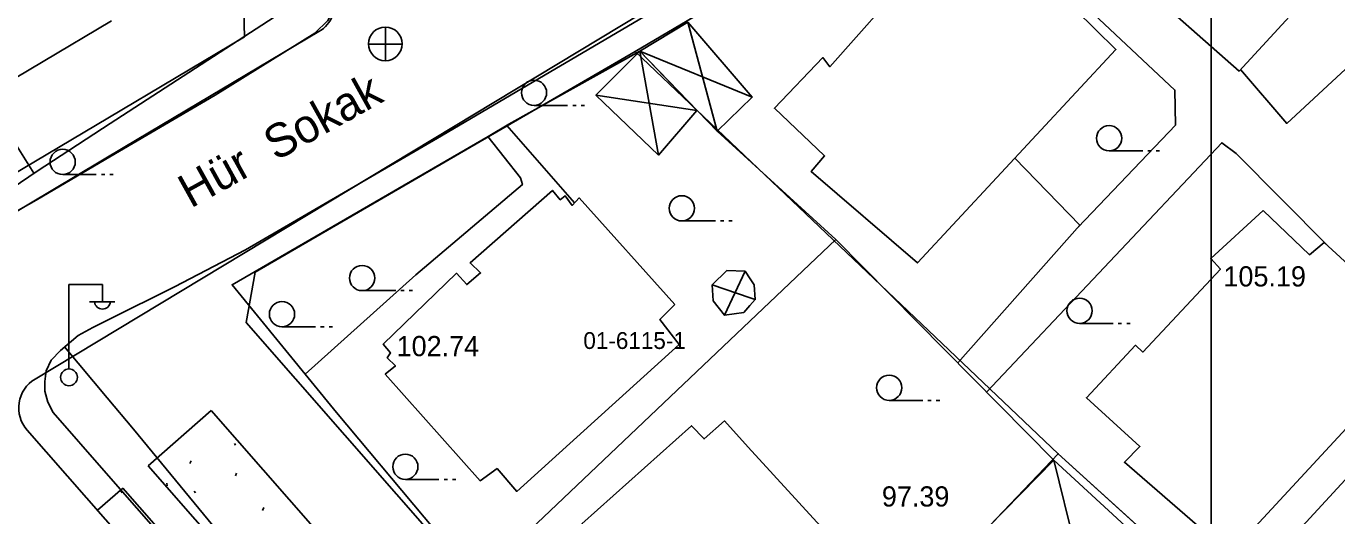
# Model space of a CAD drawing. Extents: x 412225 to 413380, y 4456471 to 4457189.
# Drawn here: x 412772.4 to 412850.3, y 4457045.7 to 4457074.8 of the extents above; entities that cross this region are included whole.
import ezdxf

# ---------------------------------------------------------------- set-up
doc = ezdxf.new("R2010")
doc.units = 0
for name, color, linetype in [('0_HALİHAZIR', 7, 'Continuous'), ('0_KADASTRO', 7, 'Continuous'), ('0_ÖNERİ_LEJAND', 7, 'Continuous'), ('Level 27', 7, 'Continuous'), ('Level 41', 7, 'Continuous'), ('Level 57', 7, 'Continuous'), ('Level 62', 7, 'Continuous')]:
    doc.layers.add(name, color=color, linetype=linetype)

msp = doc.modelspace()

# ---------------------------------------------------------------- linework, layer by layer
at = {"layer": '0_HALİHAZIR'}
for p, q in [((412811.71, 4457074.995), (412813.449, 4457068.51)), ((412793.736, 4457072.7), (412793.736, 4457074.7)), ((412792.716, 4457073.69), (412794.716, 4457073.69)), ((412808.855, 4457073.282), (412815.542, 4457070.542)), ((412809.967, 4457067.099), (412808.855, 4457073.282)), ((412806.247, 4457070.657), (412812.251, 4457069.755)), ((412802.565, 4457070.054), (412804.565, 4457070.054)), ((412804.865, 4457070.054), (412805.065, 4457070.054)), ((412805.365, 4457070.054), (412805.565, 4457070.054)), ((412836.772, 4457067.347), (412838.772, 4457067.347)), ((412839.072, 4457067.347), (412839.272, 4457067.347)), ((412839.572, 4457067.347), (412839.772, 4457067.347)), ((412774.529, 4457065.94), (412776.529, 4457065.94)), ((412776.829, 4457065.94), (412777.029, 4457065.94)), ((412777.33, 4457065.94), (412777.53, 4457065.94)), ((412811.359, 4457063.184), (412813.359, 4457063.184)), ((412813.659, 4457063.184), (412813.859, 4457063.184)), ((412814.159, 4457063.184), (412814.359, 4457063.184)), ((412813.885, 4457057.578), (412815.12, 4457060.204)), ((412774.894, 4457054.412), (412774.894, 4457059.412)), ((412774.894, 4457059.412), (412776.894, 4457059.412)), ((412776.894, 4457058.412), (412776.894, 4457059.412)), ((412813.165, 4457059.394), (412815.412, 4457058.613)), ((412792.339, 4457059.039), (412794.339, 4457059.039)), ((412794.639, 4457059.039), (412794.839, 4457059.039)), ((412795.139, 4457059.039), (412795.339, 4457059.039)), ((412815.412, 4457058.613), (412815.724, 4457058.504)), ((412776.134, 4457058.372), (412777.634, 4457058.372)), ((412835.016, 4457057.095), (412837.016, 4457057.095)), ((412837.316, 4457057.095), (412837.516, 4457057.095)), ((412837.816, 4457057.095), (412838.016, 4457057.095)), ((412787.574, 4457056.892), (412789.574, 4457056.892)), ((412789.874, 4457056.892), (412790.074, 4457056.892)), ((412790.374, 4457056.892), (412790.574, 4457056.892)), ((412823.693, 4457052.519), (412825.693, 4457052.519)), ((412825.993, 4457052.519), (412826.193, 4457052.519)), ((412826.493, 4457052.519), (412826.693, 4457052.519)), ((412837.152, 4457034.055), (412833.479, 4457048.963)), ((412794.912, 4457047.822), (412796.912, 4457047.822)), ((412797.212, 4457047.822), (412797.412, 4457047.822)), ((412797.712, 4457047.822), (412797.912, 4457047.822))]:
    msp.add_line(p, q, dxfattribs=at)
for points in [[(412777.982, 4457122.603), (412780.458, 4457113.045), (412783.765, 4457098.672), (412786.168, 4457088.146), (412788.589, 4457077.51), (412788.676, 4457076.616), (412788.571, 4457076.256), (412777.362, 4457068.972)], [(412784.453, 4457103.811), (412788.569, 4457088.153), (412790.564, 4457080.279), (412791.06, 4457077.915), (412791.062, 4457077.257), (412790.945, 4457076.423), (412790.706, 4457075.827), (412790.291, 4457075.106), (412789.532, 4457074.342), (412783.602, 4457070.662), (412777.339, 4457066.987)], [(412832.769, 4457087.903), (412846.17, 4457095.358), (412860.698, 4457081.619), (412858.343, 4457079.188), (412847.333, 4457068.978), (412844.595, 4457072.186)], [(412777.432, 4457075.069), (412769.287, 4457070.237), (412768.909, 4457070.926), (412768.517, 4457070.655), (412768.099, 4457071.261), (412767.602, 4457070.922), (412763.283, 4457078.603), (412763.821, 4457079.098), (412763.079, 4457080.416), (412774.518, 4457087.434), (412775.34, 4457085.929), (412776.201, 4457086.553), (412777.537, 4457084.158)], [(412821.444, 4457080.49), (412826.522, 4457084.249), (412840.69, 4457070.959)], [(412815.65, 4457079.215), (412811.446, 4457076.724), (412796.817, 4457068.109), (412785.397, 4457061.467), (412781.177, 4457059.267), (412777.227, 4457057.31)], [(412858.343, 4457079.188), (412869.514, 4457067.84), (412856.799, 4457054.292), (412847.795, 4457044.534)], [(412801.076, 4457068.932), (412808.855, 4457073.282)], [(412769.919, 4457070.612), (412772.82, 4457066.014)], [(412834.924, 4457062.804), (412840.72, 4457068.875), (412840.689, 4457070.986)], [(412777.362, 4457068.972), (412773.011, 4457066.144)], [(412799.844, 4457068.206), (412801.076, 4457068.932)], [(412800.949, 4457068.858), (412804.977, 4457064.259)], [(412801.253, 4457039.346), (412790.818, 4457051.794), (412784.608, 4457059.392), (412799.844, 4457068.206)], [(412799.822, 4457068.193), (412801.751, 4457065.741), (412801.876, 4457065.345), (412795.54, 4457059.981), (412788.952, 4457054.078)], [(412815.505, 4457066.66), (412813.464, 4457068.524)], [(412829.485, 4457053.005), (412843.468, 4457067.83), (412844.33, 4457067.192), (412849.743, 4457061.738)], [(412777.339, 4457066.987), (412772.958, 4457064.417), (412769.47, 4457062.459)], [(412820.513, 4457062.085), (412815.505, 4457066.66)], [(412827.772, 4457054.739), (412835.039, 4457062.935), (412831.169, 4457066.919)], [(412773.011, 4457066.144), (412771.52, 4457065.127)], [(412820.513, 4457062.085), (412815.396, 4457057.225)], [(412833.479, 4457048.963), (412820.513, 4457062.085)], [(412815.406, 4457058.154), (412815.038, 4457057.749), (412813.885, 4457057.578), (412813.224, 4457058.441), (412813.165, 4457059.394), (412814.038, 4457060.237), (412815.12, 4457060.204), (412815.425, 4457059.741)], [(412815.425, 4457059.741), (412815.661, 4457059.384), (412815.724, 4457058.504), (412815.406, 4457058.154)], [(412777.227, 4457057.31), (412776.313, 4457056.857), (412775.447, 4457056.379), (412774.39, 4457055.485), (412773.835, 4457054.906), (412773.546, 4457054.264), (412773.477, 4457053.646), (412773.471, 4457053.074), (412773.655, 4457052.407), (412773.963, 4457051.794), (412777.122, 4457048.192)], [(412815.396, 4457057.225), (412799.177, 4457041.822)], [(412774.645, 4457055.701), (412777.174, 4457052.675)], [(412777.174, 4457052.675), (412778.733, 4457050.809), (412788.734, 4457038.676), (412799.869, 4457026.325), (412801.57, 4457024.652)], [(412815.121, 4457033.435), (412814.308, 4457032.651), (412809.954, 4457037.825), (412810.408, 4457038.336), (412809.813, 4457039.074), (412809.119, 4457038.38), (412804.583, 4457043.564), (412805.679, 4457044.711), (412805.412, 4457045.188), (412811.925, 4457051.01), (412812.676, 4457050.227), (412813.889, 4457051.296), (412815.309, 4457049.742)], [(412815.309, 4457049.742), (412823.052, 4457041.277), (412821.786, 4457039.895), (412822.29, 4457039.308), (412816.018, 4457033.449), (412815.54, 4457033.84), (412815.121, 4457033.435)], [(412777.122, 4457048.192), (412782.45, 4457042.115), (412792.269, 4457030.905), (412802.195, 4457019.884), (412812.557, 4457008.353), (412814.802, 4457005.835)]]:
    msp.add_lwpolyline(points, dxfattribs=at)
for points in [[(412846.28, 4457092.282), (412849.267, 4457089.735), (412850.221, 4457090.422), (412856.053, 4457084.632), (412844.504, 4457072.088), (412838.346, 4457077.537), (412839.039, 4457078.308), (412836.115, 4457081.026), (412838.884, 4457084.222), (412839.127, 4457083.973), (412844.005, 4457088.935), (412843.678, 4457089.334)], [(412827.244, 4457081.039), (412830.212, 4457078.274), (412831.12, 4457079.346), (412837.181, 4457073.381), (412825.37, 4457060.685), (412819.047, 4457066.132), (412819.847, 4457067.045), (412816.865, 4457069.884), (412819.735, 4457072.893), (412820.165, 4457072.353), (412825.012, 4457077.827), (412824.415, 4457078.302)], [(412813.449, 4457068.51), (412808.855, 4457073.282), (412811.71, 4457074.995), (412815.542, 4457070.542)], [(412812.251, 4457069.755), (412809.967, 4457067.099), (412806.247, 4457070.657), (412808.855, 4457073.282)], [(412810.942, 4457058.209), (412810.055, 4457057.319), (412811.195, 4457055.846), (412801.539, 4457047.102), (412800.369, 4457048.467), (412799.357, 4457047.741), (412793.712, 4457054.067), (412794.323, 4457054.57), (412793.837, 4457055.046), (412794.023, 4457055.341), (412793.6, 4457055.862), (412797.951, 4457060.077), (412798.56, 4457059.399), (412799.389, 4457060.098), (412798.763, 4457060.692), (412803.654, 4457065), (412804.124, 4457064.439), (412804.416, 4457064.679), (412804.837, 4457064.109), (412805.25, 4457064.55)], [(412845.941, 4457063.797), (412848.687, 4457061.17), (412849.57, 4457061.896), (412855.815, 4457056.169), (412843.973, 4457043.401), (412837.686, 4457048.838), (412838.606, 4457049.772), (412835.417, 4457052.675), (412838.347, 4457055.791), (412838.774, 4457055.388), (412843.395, 4457060.307), (412842.814, 4457060.945)], [(412833.479, 4457048.963), (412842.733, 4457040.442), (412837.152, 4457034.055), (412834.967, 4457035.772), (412829.292, 4457040.845), (412828.644, 4457040.154), (412826.622, 4457041.978)]]:
    msp.add_lwpolyline(points, close=True, dxfattribs=at)
for centre, radius in [((412793.721, 4457073.709), 1), ((412802.565, 4457070.804), 0.75), ((412836.772, 4457068.097), 0.75), ((412774.529, 4457066.69), 0.75), ((412811.359, 4457063.934), 0.75), ((412792.339, 4457059.789), 0.75), ((412835.016, 4457057.845), 0.75), ((412787.574, 4457057.642), 0.75), ((412774.904, 4457053.888), 0.5), ((412823.693, 4457053.269), 0.75), ((412794.912, 4457048.572), 0.75)]:
    msp.add_circle(centre, radius, dxfattribs=at)
msp.add_arc((412776.894, 4457058.416), 0.474, 184.83843, 355.14641, dxfattribs=at)
at = {"layer": '0_KADASTRO'}
for points in [[(412740.943, 4457093.06), (412760.746, 4457102.966), (412779.657, 4457112.406), (412787.402, 4457077.706), (412785.283, 4457076.38), (412785.337, 4457074.13), (412777.213, 4457069.301), (412768.486, 4457064.113), (412768.025, 4457063.839), (412764.969, 4457064.293)], [(412785.434, 4457057.142), (412785.969, 4457060.136), (412808.59, 4457073.246), (412833.743, 4457049.344), (412812.134, 4457026.701)]]:
    msp.add_lwpolyline(points, close=True, dxfattribs=at)
for points in [[(412842.84, 4457041.099), (412833.743, 4457049.344), (412808.59, 4457073.246), (412842.84, 4457093.463)], [(412842.84, 4457039.397), (412821.069, 4457016.66), (412812.134, 4457026.701), (412833.743, 4457049.344), (412842.84, 4457041.099)]]:
    msp.add_lwpolyline(points, dxfattribs=at)
at = {"layer": '0_ÖNERİ_LEJAND'}
msp.add_lwpolyline([(412842.84, 4457151.85), (413293.288, 4457151.85), (413293.288, 4456971.728), (412842.84, 4456971.728)], close=True, dxfattribs=at)
at = {"layer": 'Level 27'}
for points in [[(412764.059, 4457175.295), (412766.376, 4457166.536), (412769.957, 4457153.002), (412773.383, 4457139.524), (412777.117, 4457125.933), (412780.57, 4457112.882), (412779.657, 4457112.406), (412787.402, 4457077.706), (412785.283, 4457076.38), (412785.337, 4457074.13), (412777.213, 4457069.301), (412768.486, 4457064.113), (412768.025, 4457063.839)], [(412785.969, 4457060.136), (412808.59, 4457073.246), (412842.84, 4457093.463)], [(412842.84, 4456992.195), (412830.22, 4457006.376), (412821.069, 4457016.66), (412812.134, 4457026.701), (412785.434, 4457057.142), (412785.969, 4457060.136)]]:
    msp.add_lwpolyline(points, dxfattribs=at)
at = {"layer": 'Level 41'}
for p, q in [((412784.741, 4457049.962), (412784.812, 4457049.855)), ((412782.1, 4457048.769), (412782.171, 4457048.928)), ((412784.799, 4457048.04), (412784.871, 4457048.2)), ((412777.991, 4457047.136), (412778.062, 4457047.029)), ((412780.729, 4457047.594), (412780.747, 4457047.434)), ((412782.359, 4457047.124), (412782.429, 4457047.017)), ((412786.415, 4457045.98), (412786.487, 4457046.14))]:
    msp.add_line(p, q, dxfattribs=at)
at = {"layer": 'Level 57'}
for p, q in [((412833.743, 4457049.344), (412808.59, 4457073.246)), ((412842.84, 4457041.099), (412833.743, 4457049.344))]:
    msp.add_line(p, q, dxfattribs=at)
at = {"layer": 'Level 62'}
for p, q in [((412779.607, 4457048.621), (412783.364, 4457051.919)), ((412776.599, 4457045.981), (412778.103, 4457047.301))]:
    msp.add_line(p, q, dxfattribs=at)
for points in [[(412842.84, 4457095.959), (412837.371, 4457092.662), (412825.153, 4457085.297), (412772.883, 4457053.786)], [(412789.769, 4457074.438), (412778.235, 4457067.582), (412765.263, 4457059.87)], [(412841.031, 4456986.707), (412826.485, 4457003.052), (412817.334, 4457013.336), (412808.387, 4457023.391), (412783.364, 4457051.919)], [(412834.308, 4456980.724), (412819.761, 4456997.069), (412810.61, 4457007.353), (412801.642, 4457017.432), (412772.412, 4457050.755)], [(412837.296, 4456983.383), (412822.75, 4456999.728), (412813.599, 4457010.012), (412804.64, 4457020.081), (412779.607, 4457048.621)], [(412835.802, 4456982.054), (412821.256, 4456998.398), (412812.105, 4457008.683), (412803.141, 4457018.757), (412778.103, 4457047.301)]]:
    msp.add_lwpolyline(points, dxfattribs=at)
for centre, start, end in [((412788.747, 4457076.158), 300.73103, 14.14319), ((412773.916, 4457052.073), 121.08333, 221.25749)]:
    msp.add_arc(centre, 2, start, end, dxfattribs=at)

# ---------------------------------------------------------------- texts
at = {"layer": '0_HALİHAZIR'}
msp.add_text('Hür  Sokak', height=2, rotation=29.00745, dxfattribs=at).set_placement((412782.144, 4457063.909))
for s, p in [('105.19', (412843.57, 4457059.288)), ('102.74', (412794.392, 4457055.145)), ('97.39', (412823.255, 4457046.207))]:
    msp.add_text(s, height=1.2, dxfattribs=at).set_placement(p)
at = {"layer": '0_KADASTRO'}
msp.add_text('01-6115-1', height=1, dxfattribs=at).set_placement((412805.499, 4457055.573))
msp.add_text('01-6115-1', height=1, dxfattribs=at).set_placement((412805.499, 4457055.573))

doc.saveas('drawing.dxf')
